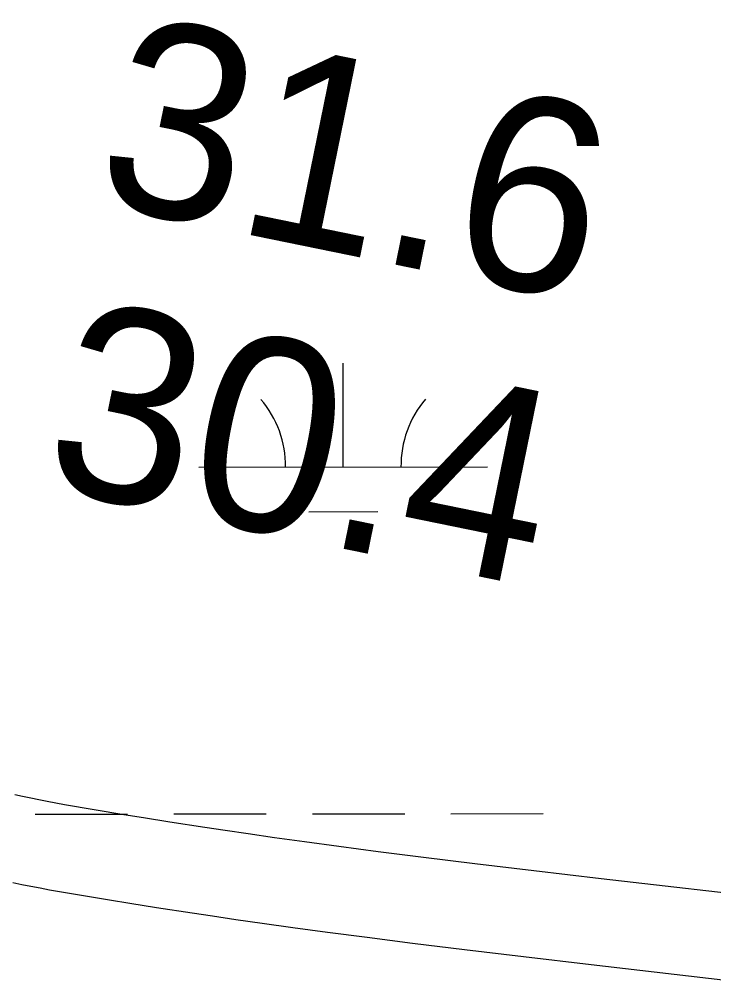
# Model space of a CAD drawing. Extents: x 3297753 to 3335611, y 652252 to 677623.
# Drawn here: x 3326447.3 to 3326687.9, y 669169.8 to 669504.4 of the extents above; entities that cross this region are included whole.
import ezdxf

# ---------------------------------------------------------------- set-up
doc = ezdxf.new("R2010")
doc.units = 0
for name, color, linetype in [('V-RIVR-RANG', 7, 'Continuous'), ('V-ROAD-CNTR', 7, 'Continuous'), ('V-WETL-SWMP', 7, 'Continuous')]:
    doc.layers.add(name, color=color, linetype=linetype)

msp = doc.modelspace()

# ---------------------------------------------------------------- linework, layer by layer
at = {"layer": 'V-ROAD-CNTR'}
for points in [[(3326711.36, 669199.58), (3326648.92, 669206.78), (3326625.54, 669209.52), (3326605.11, 669211.97), (3326587.25, 669214.17), (3326571.64, 669216.16), (3326558, 669217.95), (3326546.07, 669219.57), (3326535.64, 669221.02), (3326526.53, 669222.33), (3326518.56, 669223.49), (3326511.59, 669224.53), (3326499.39, 669226.41), (3326490.26, 669227.86), (3326483.43, 669228.97), (3326473.17, 669230.69), (3326462.93, 669232.45), (3326459.92, 669233), (3326456.96, 669233.56), (3326454.07, 669234.13), (3326451.21, 669234.72), (3326448.41, 669235.32), (3326445.67, 669235.93)], [(3326707.9, 669169.78), (3326645.46, 669176.98), (3326622.01, 669179.73), (3326601.48, 669182.19), (3326583.52, 669184.41), (3326567.79, 669186.41), (3326554.03, 669188.22), (3326541.99, 669189.85), (3326531.45, 669191.32), (3326522.23, 669192.63), (3326514.17, 669193.81), (3326507.1, 669194.87), (3326494.76, 669196.77), (3326485.5, 669198.24), (3326478.55, 669199.37), (3326468.14, 669201.11), (3326457.71, 669202.91), (3326454.46, 669203.5), (3326451.26, 669204.1), (3326448.12, 669204.73), (3326445.03, 669205.36)]]:
    msp.add_lwpolyline(points, dxfattribs=at)
at = {"layer": 'V-WETL-SWMP'}
for p, q in [((3326559.51, 669349.37), (3326559.47, 669385.37)), ((3326509.51, 669349.32), (3326609.51, 669349.42)), ((3326547.52, 669333.92), (3326571.52, 669333.95)), ((3326452.79, 669229.19), (3326484.79, 669229.22)), ((3326500.79, 669229.24), (3326532.79, 669229.27)), ((3326548.79, 669229.29), (3326580.79, 669229.32)), ((3326596.79, 669229.34), (3326628.79, 669229.37))]:
    msp.add_line(p, q, dxfattribs=at)
for centre, start, end in [((3326504.27, 669349.79), 359.2865, 40.8301), ((3326614.75, 669349.9), 139.2865, 180.8301)]:
    msp.add_arc(centre, 35.25, start, end, dxfattribs=at)

# ---------------------------------------------------------------- texts
at = {"layer": 'V-RIVR-RANG'}
for s, p in [('31.6', (3326471.94, 669441.06)), ('30.4', (3326453.98, 669342.66))]:
    msp.add_text(s, height=67, rotation=348.4583, dxfattribs=at).set_placement(p)

doc.saveas('drawing.dxf')
